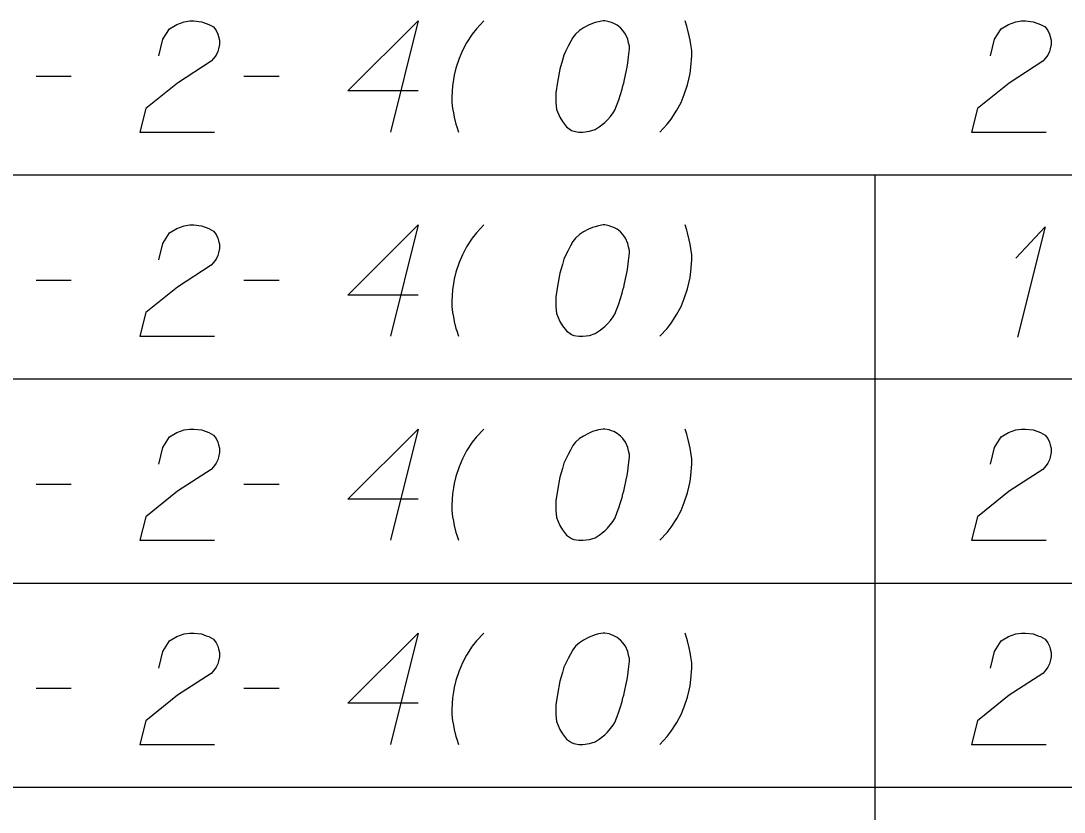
# Model space of a CAD drawing. Extents: x 2074207 to 2076812, y 516372 to 523312.
# Drawn here: x 2076453.5 to 2076498.46, y 517098.58 to 517132.7 of the extents above; entities that cross this region are included whole.
import ezdxf

# ---------------------------------------------------------------- set-up
doc = ezdxf.new("R2010")
doc.units = 0
doc.layers.add('Prop DirtTable_ Soil Test Results - Outline (Minor)', color=7, linetype='Continuous')
doc.layers.add('Prop DirtTable_ Soil Test Results - Tx (Sample Data)', color=7, linetype='Continuous')

msp = doc.modelspace()

# ---------------------------------------------------------------- linework, layer by layer
at = {"layer": 'Prop DirtTable_ Soil Test Results - Outline (Minor)'}
for p, q in [((2076260.609, 517126.055), (2076811.903, 517126.055)), ((2076490.31, 517126.055), (2076490.31, 517117.255)), ((2076260.609, 517117.255), (2076811.903, 517117.255)), ((2076260.609, 517117.255), (2076811.903, 517117.255)), ((2076490.31, 517117.255), (2076490.31, 517108.455)), ((2076260.609, 517108.455), (2076811.903, 517108.455)), ((2076260.609, 517108.455), (2076811.903, 517108.455)), ((2076490.31, 517108.455), (2076490.31, 517099.655)), ((2076260.609, 517099.655), (2076811.903, 517099.655)), ((2076260.609, 517099.655), (2076811.903, 517099.655)), ((2076490.31, 517099.655), (2076490.31, 517090.855))]:
    msp.add_line(p, q, dxfattribs=at)
at = {"layer": 'Prop DirtTable_ Soil Test Results - Tx (Sample Data)'}
for points in [[(2076459.447, 517131.186), (2076459.623, 517131.904), (2076459.906, 517132.358), (2076460.223, 517132.547), (2076460.54, 517132.66), (2076460.787, 517132.698), (2076460.964, 517132.698), (2076461.281, 517132.66), (2076461.493, 517132.585), (2076461.599, 517132.547), (2076461.81, 517132.433), (2076461.916, 517132.282), (2076461.987, 517132.131), (2076462.022, 517132.018), (2076462.057, 517131.867), (2076462.057, 517131.678), (2076462.022, 517131.489), (2076461.987, 517131.375), (2076461.916, 517131.224), (2076461.81, 517131.073), (2076461.705, 517130.959), (2076460.258, 517130.015), (2076458.883, 517128.918), (2076458.636, 517127.898), (2076461.846, 517127.898)], [(2076470.629, 517129.674), (2076467.596, 517129.674), (2076470.629, 517132.698), (2076469.43, 517127.898)], [(2076473.451, 517132.698), (2076473.134, 517132.358), (2076472.958, 517132.131), (2076472.711, 517131.753), (2076472.534, 517131.413), (2076472.393, 517131.073), (2076472.252, 517130.657), (2076472.181, 517130.355), (2076472.146, 517130.166), (2076472.111, 517129.901), (2076472.076, 517129.41), (2076472.076, 517129.183), (2076472.111, 517128.918), (2076472.146, 517128.729), (2076472.181, 517128.541), (2076472.252, 517128.238), (2076472.287, 517128.125), (2076472.358, 517127.898)], [(2076478.672, 517132.698), (2076478.602, 517132.698), (2076478.39, 517132.66), (2076478.249, 517132.622), (2076478.143, 517132.585), (2076477.967, 517132.509), (2076477.755, 517132.396), (2076477.579, 517132.282), (2076477.402, 517132.131), (2076477.296, 517131.98), (2076477.191, 517131.791), (2076477.085, 517131.602), (2076476.979, 517131.375), (2076476.908, 517131.224), (2076476.838, 517130.997), (2076476.732, 517130.619), (2076476.626, 517130.052), (2076476.556, 517129.599), (2076476.556, 517129.183), (2076476.591, 517128.881), (2076476.732, 517128.541), (2076476.838, 517128.352), (2076477.014, 517128.125), (2076477.226, 517127.974), (2076477.332, 517127.936), (2076477.543, 517127.898), (2076477.72, 517127.898), (2076478.002, 517127.936), (2076478.249, 517128.011), (2076478.425, 517128.125), (2076478.672, 517128.314), (2076478.778, 517128.427), (2076478.919, 517128.578), (2076479.025, 517128.729), (2076479.095, 517128.843), (2076479.166, 517129.032), (2076479.201, 517129.107), (2076479.272, 517129.296), (2076479.342, 517129.523), (2076479.413, 517129.75), (2076479.448, 517129.901), (2076479.483, 517130.015), (2076479.519, 517130.166), (2076479.589, 517130.506), (2076479.625, 517130.695), (2076479.66, 517130.884), (2076479.695, 517131.148), (2076479.73, 517131.489), (2076479.73, 517131.602), (2076479.695, 517131.753), (2076479.66, 517131.904), (2076479.554, 517132.131), (2076479.448, 517132.282), (2076479.342, 517132.396), (2076479.201, 517132.509), (2076479.06, 517132.585), (2076478.954, 517132.622), (2076478.849, 517132.66), (2076478.672, 517132.698)], [(2076481.036, 517127.898), (2076481.353, 517128.238), (2076481.529, 517128.465), (2076481.776, 517128.843), (2076481.953, 517129.183), (2076482.094, 517129.523), (2076482.235, 517129.939), (2076482.306, 517130.241), (2076482.341, 517130.43), (2076482.376, 517130.695), (2076482.411, 517131.186), (2076482.411, 517131.413), (2076482.376, 517131.678), (2076482.341, 517131.867), (2076482.306, 517132.055), (2076482.235, 517132.358), (2076482.2, 517132.471), (2076482.129, 517132.698)], [(2076495.287, 517131.186), (2076495.463, 517131.904), (2076495.746, 517132.358), (2076496.063, 517132.547), (2076496.38, 517132.66), (2076496.627, 517132.698), (2076496.804, 517132.698), (2076497.121, 517132.66), (2076497.333, 517132.585), (2076497.439, 517132.547), (2076497.65, 517132.433), (2076497.756, 517132.282), (2076497.827, 517132.131), (2076497.862, 517132.018), (2076497.897, 517131.867), (2076497.897, 517131.678), (2076497.862, 517131.489), (2076497.827, 517131.375), (2076497.756, 517131.224), (2076497.65, 517131.073), (2076497.545, 517130.959), (2076496.098, 517130.015), (2076494.723, 517128.918), (2076494.476, 517127.898), (2076497.686, 517127.898)], [(2076454.156, 517130.317), (2076455.672, 517130.317)], [(2076463.116, 517130.317), (2076464.632, 517130.317)], [(2076459.447, 517122.386), (2076459.623, 517123.104), (2076459.906, 517123.558), (2076460.223, 517123.747), (2076460.54, 517123.86), (2076460.787, 517123.898), (2076460.964, 517123.898), (2076461.281, 517123.86), (2076461.493, 517123.785), (2076461.599, 517123.747), (2076461.81, 517123.633), (2076461.916, 517123.482), (2076461.987, 517123.331), (2076462.022, 517123.218), (2076462.057, 517123.067), (2076462.057, 517122.878), (2076462.022, 517122.689), (2076461.987, 517122.575), (2076461.916, 517122.424), (2076461.81, 517122.273), (2076461.705, 517122.159), (2076460.258, 517121.215), (2076458.883, 517120.118), (2076458.636, 517119.098), (2076461.846, 517119.098)], [(2076470.629, 517120.874), (2076467.596, 517120.874), (2076470.629, 517123.898), (2076469.43, 517119.098)], [(2076473.451, 517123.898), (2076473.134, 517123.558), (2076472.958, 517123.331), (2076472.711, 517122.953), (2076472.534, 517122.613), (2076472.393, 517122.273), (2076472.252, 517121.857), (2076472.181, 517121.555), (2076472.146, 517121.366), (2076472.111, 517121.101), (2076472.076, 517120.61), (2076472.076, 517120.383), (2076472.111, 517120.118), (2076472.146, 517119.929), (2076472.181, 517119.741), (2076472.252, 517119.438), (2076472.287, 517119.325), (2076472.358, 517119.098)], [(2076478.672, 517123.898), (2076478.602, 517123.898), (2076478.39, 517123.86), (2076478.249, 517123.822), (2076478.143, 517123.785), (2076477.967, 517123.709), (2076477.755, 517123.596), (2076477.579, 517123.482), (2076477.402, 517123.331), (2076477.296, 517123.18), (2076477.191, 517122.991), (2076477.085, 517122.802), (2076476.979, 517122.575), (2076476.908, 517122.424), (2076476.838, 517122.197), (2076476.732, 517121.819), (2076476.626, 517121.252), (2076476.556, 517120.799), (2076476.556, 517120.383), (2076476.591, 517120.081), (2076476.732, 517119.741), (2076476.838, 517119.552), (2076477.014, 517119.325), (2076477.226, 517119.174), (2076477.332, 517119.136), (2076477.543, 517119.098), (2076477.72, 517119.098), (2076478.002, 517119.136), (2076478.249, 517119.211), (2076478.425, 517119.325), (2076478.672, 517119.514), (2076478.778, 517119.627), (2076478.919, 517119.778), (2076479.025, 517119.929), (2076479.095, 517120.043), (2076479.166, 517120.232), (2076479.201, 517120.307), (2076479.272, 517120.496), (2076479.342, 517120.723), (2076479.413, 517120.95), (2076479.448, 517121.101), (2076479.483, 517121.215), (2076479.519, 517121.366), (2076479.589, 517121.706), (2076479.625, 517121.895), (2076479.66, 517122.084), (2076479.695, 517122.348), (2076479.73, 517122.689), (2076479.73, 517122.802), (2076479.695, 517122.953), (2076479.66, 517123.104), (2076479.554, 517123.331), (2076479.448, 517123.482), (2076479.342, 517123.596), (2076479.201, 517123.709), (2076479.06, 517123.785), (2076478.954, 517123.822), (2076478.849, 517123.86), (2076478.672, 517123.898)], [(2076481.036, 517119.098), (2076481.353, 517119.438), (2076481.529, 517119.665), (2076481.776, 517120.043), (2076481.953, 517120.383), (2076482.094, 517120.723), (2076482.235, 517121.139), (2076482.306, 517121.441), (2076482.341, 517121.63), (2076482.376, 517121.895), (2076482.411, 517122.386), (2076482.411, 517122.613), (2076482.376, 517122.878), (2076482.341, 517123.067), (2076482.306, 517123.255), (2076482.235, 517123.558), (2076482.2, 517123.671), (2076482.129, 517123.898)], [(2076496.38, 517122.462), (2076497.65, 517123.822), (2076496.451, 517119.06)], [(2076454.156, 517121.517), (2076455.672, 517121.517)], [(2076463.116, 517121.517), (2076464.632, 517121.517)], [(2076459.447, 517113.586), (2076459.623, 517114.304), (2076459.906, 517114.758), (2076460.223, 517114.947), (2076460.54, 517115.06), (2076460.787, 517115.098), (2076460.964, 517115.098), (2076461.281, 517115.06), (2076461.493, 517114.985), (2076461.599, 517114.947), (2076461.81, 517114.833), (2076461.916, 517114.682), (2076461.987, 517114.531), (2076462.022, 517114.418), (2076462.057, 517114.267), (2076462.057, 517114.078), (2076462.022, 517113.889), (2076461.987, 517113.775), (2076461.916, 517113.624), (2076461.81, 517113.473), (2076461.705, 517113.359), (2076460.258, 517112.415), (2076458.883, 517111.318), (2076458.636, 517110.298), (2076461.846, 517110.298)], [(2076470.629, 517112.074), (2076467.596, 517112.074), (2076470.629, 517115.098), (2076469.43, 517110.298)], [(2076473.451, 517115.098), (2076473.134, 517114.758), (2076472.958, 517114.531), (2076472.711, 517114.153), (2076472.534, 517113.813), (2076472.393, 517113.473), (2076472.252, 517113.057), (2076472.181, 517112.755), (2076472.146, 517112.566), (2076472.111, 517112.301), (2076472.076, 517111.81), (2076472.076, 517111.583), (2076472.111, 517111.318), (2076472.146, 517111.129), (2076472.181, 517110.941), (2076472.252, 517110.638), (2076472.287, 517110.525), (2076472.358, 517110.298)], [(2076478.672, 517115.098), (2076478.602, 517115.098), (2076478.39, 517115.06), (2076478.249, 517115.022), (2076478.143, 517114.985), (2076477.967, 517114.909), (2076477.755, 517114.796), (2076477.579, 517114.682), (2076477.402, 517114.531), (2076477.296, 517114.38), (2076477.191, 517114.191), (2076477.085, 517114.002), (2076476.979, 517113.775), (2076476.908, 517113.624), (2076476.838, 517113.397), (2076476.732, 517113.019), (2076476.626, 517112.452), (2076476.556, 517111.999), (2076476.556, 517111.583), (2076476.591, 517111.281), (2076476.732, 517110.941), (2076476.838, 517110.752), (2076477.014, 517110.525), (2076477.226, 517110.374), (2076477.332, 517110.336), (2076477.543, 517110.298), (2076477.72, 517110.298), (2076478.002, 517110.336), (2076478.249, 517110.411), (2076478.425, 517110.525), (2076478.672, 517110.714), (2076478.778, 517110.827), (2076478.919, 517110.978), (2076479.025, 517111.129), (2076479.095, 517111.243), (2076479.166, 517111.432), (2076479.201, 517111.507), (2076479.272, 517111.696), (2076479.342, 517111.923), (2076479.413, 517112.15), (2076479.448, 517112.301), (2076479.483, 517112.415), (2076479.519, 517112.566), (2076479.589, 517112.906), (2076479.625, 517113.095), (2076479.66, 517113.284), (2076479.695, 517113.548), (2076479.73, 517113.889), (2076479.73, 517114.002), (2076479.695, 517114.153), (2076479.66, 517114.304), (2076479.554, 517114.531), (2076479.448, 517114.682), (2076479.342, 517114.796), (2076479.201, 517114.909), (2076479.06, 517114.985), (2076478.954, 517115.022), (2076478.849, 517115.06), (2076478.672, 517115.098)], [(2076481.036, 517110.298), (2076481.353, 517110.638), (2076481.529, 517110.865), (2076481.776, 517111.243), (2076481.953, 517111.583), (2076482.094, 517111.923), (2076482.235, 517112.339), (2076482.306, 517112.641), (2076482.341, 517112.83), (2076482.376, 517113.095), (2076482.411, 517113.586), (2076482.411, 517113.813), (2076482.376, 517114.078), (2076482.341, 517114.267), (2076482.306, 517114.455), (2076482.235, 517114.758), (2076482.2, 517114.871), (2076482.129, 517115.098)], [(2076495.287, 517113.586), (2076495.463, 517114.304), (2076495.746, 517114.758), (2076496.063, 517114.947), (2076496.38, 517115.06), (2076496.627, 517115.098), (2076496.804, 517115.098), (2076497.121, 517115.06), (2076497.333, 517114.985), (2076497.439, 517114.947), (2076497.65, 517114.833), (2076497.756, 517114.682), (2076497.827, 517114.531), (2076497.862, 517114.418), (2076497.897, 517114.267), (2076497.897, 517114.078), (2076497.862, 517113.889), (2076497.827, 517113.775), (2076497.756, 517113.624), (2076497.65, 517113.473), (2076497.545, 517113.359), (2076496.098, 517112.415), (2076494.723, 517111.318), (2076494.476, 517110.298), (2076497.686, 517110.298)], [(2076454.156, 517112.717), (2076455.672, 517112.717)], [(2076463.116, 517112.717), (2076464.632, 517112.717)], [(2076459.447, 517104.786), (2076459.623, 517105.504), (2076459.906, 517105.958), (2076460.223, 517106.147), (2076460.54, 517106.26), (2076460.787, 517106.298), (2076460.964, 517106.298), (2076461.281, 517106.26), (2076461.493, 517106.185), (2076461.599, 517106.147), (2076461.81, 517106.033), (2076461.916, 517105.882), (2076461.987, 517105.731), (2076462.022, 517105.618), (2076462.057, 517105.467), (2076462.057, 517105.278), (2076462.022, 517105.089), (2076461.987, 517104.975), (2076461.916, 517104.824), (2076461.81, 517104.673), (2076461.705, 517104.559), (2076460.258, 517103.615), (2076458.883, 517102.518), (2076458.636, 517101.498), (2076461.846, 517101.498)], [(2076470.629, 517103.274), (2076467.596, 517103.274), (2076470.629, 517106.298), (2076469.43, 517101.498)], [(2076473.451, 517106.298), (2076473.134, 517105.958), (2076472.958, 517105.731), (2076472.711, 517105.353), (2076472.534, 517105.013), (2076472.393, 517104.673), (2076472.252, 517104.257), (2076472.181, 517103.955), (2076472.146, 517103.766), (2076472.111, 517103.501), (2076472.076, 517103.01), (2076472.076, 517102.783), (2076472.111, 517102.518), (2076472.146, 517102.329), (2076472.181, 517102.141), (2076472.252, 517101.838), (2076472.287, 517101.725), (2076472.358, 517101.498)], [(2076478.672, 517106.298), (2076478.602, 517106.298), (2076478.39, 517106.26), (2076478.249, 517106.222), (2076478.143, 517106.185), (2076477.967, 517106.109), (2076477.755, 517105.996), (2076477.579, 517105.882), (2076477.402, 517105.731), (2076477.296, 517105.58), (2076477.191, 517105.391), (2076477.085, 517105.202), (2076476.979, 517104.975), (2076476.908, 517104.824), (2076476.838, 517104.597), (2076476.732, 517104.219), (2076476.626, 517103.652), (2076476.556, 517103.199), (2076476.556, 517102.783), (2076476.591, 517102.481), (2076476.732, 517102.141), (2076476.838, 517101.952), (2076477.014, 517101.725), (2076477.226, 517101.574), (2076477.332, 517101.536), (2076477.543, 517101.498), (2076477.72, 517101.498), (2076478.002, 517101.536), (2076478.249, 517101.611), (2076478.425, 517101.725), (2076478.672, 517101.914), (2076478.778, 517102.027), (2076478.919, 517102.178), (2076479.025, 517102.329), (2076479.095, 517102.443), (2076479.166, 517102.632), (2076479.201, 517102.707), (2076479.272, 517102.896), (2076479.342, 517103.123), (2076479.413, 517103.35), (2076479.448, 517103.501), (2076479.483, 517103.615), (2076479.519, 517103.766), (2076479.589, 517104.106), (2076479.625, 517104.295), (2076479.66, 517104.484), (2076479.695, 517104.748), (2076479.73, 517105.089), (2076479.73, 517105.202), (2076479.695, 517105.353), (2076479.66, 517105.504), (2076479.554, 517105.731), (2076479.448, 517105.882), (2076479.342, 517105.996), (2076479.201, 517106.109), (2076479.06, 517106.185), (2076478.954, 517106.222), (2076478.849, 517106.26), (2076478.672, 517106.298)], [(2076481.036, 517101.498), (2076481.353, 517101.838), (2076481.529, 517102.065), (2076481.776, 517102.443), (2076481.953, 517102.783), (2076482.094, 517103.123), (2076482.235, 517103.539), (2076482.306, 517103.841), (2076482.341, 517104.03), (2076482.376, 517104.295), (2076482.411, 517104.786), (2076482.411, 517105.013), (2076482.376, 517105.278), (2076482.341, 517105.467), (2076482.306, 517105.655), (2076482.235, 517105.958), (2076482.2, 517106.071), (2076482.129, 517106.298)], [(2076495.287, 517104.786), (2076495.463, 517105.504), (2076495.746, 517105.958), (2076496.063, 517106.147), (2076496.38, 517106.26), (2076496.627, 517106.298), (2076496.804, 517106.298), (2076497.121, 517106.26), (2076497.333, 517106.185), (2076497.439, 517106.147), (2076497.65, 517106.033), (2076497.756, 517105.882), (2076497.827, 517105.731), (2076497.862, 517105.618), (2076497.897, 517105.467), (2076497.897, 517105.278), (2076497.862, 517105.089), (2076497.827, 517104.975), (2076497.756, 517104.824), (2076497.65, 517104.673), (2076497.545, 517104.559), (2076496.098, 517103.615), (2076494.723, 517102.518), (2076494.476, 517101.498), (2076497.686, 517101.498)], [(2076454.156, 517103.917), (2076455.672, 517103.917)], [(2076463.116, 517103.917), (2076464.632, 517103.917)]]:
    msp.add_lwpolyline(points, dxfattribs=at)

doc.saveas('drawing.dxf')
